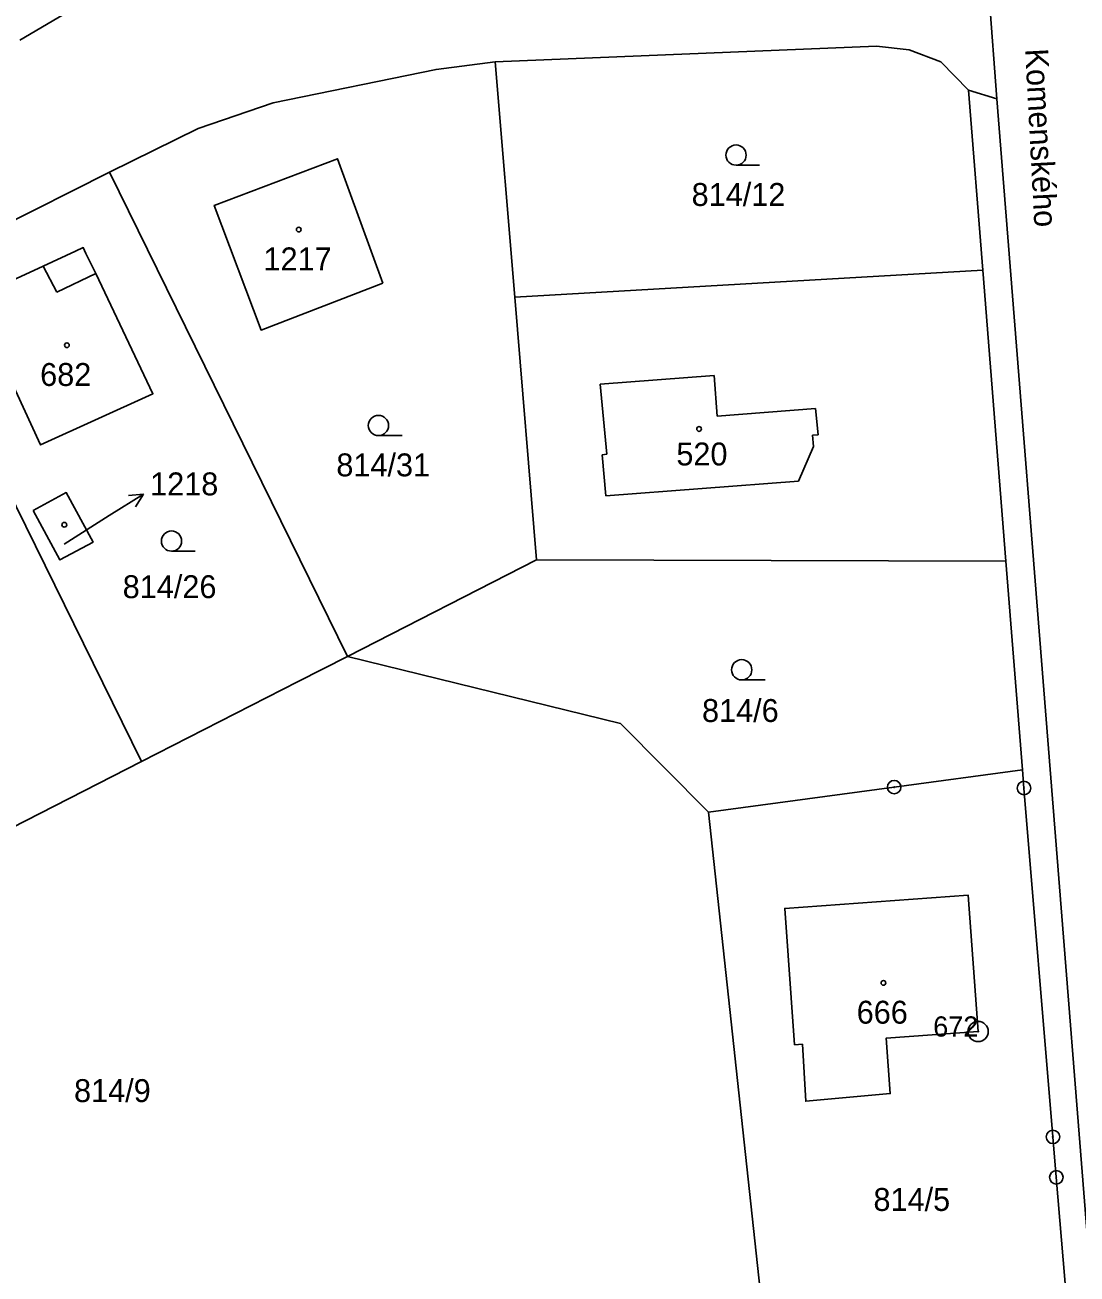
# Model space of a CAD drawing. Extents: x -680203 to -673936, y -1102717 to -1093650.
# Drawn here: x -678840.6 to -678762.5, y -1097942.6 to -1097849.9 of the extents above; entities that cross this region are included whole.
import ezdxf

# ---------------------------------------------------------------- set-up
doc = ezdxf.new("R2010")
doc.units = 0
for name, color, linetype in [('SOxx02xx_Koleje_param další_Popis10', 7, 'Continuous'), ('SOxx02xx_Staničení_Popis10', 7, 'Continuous'), ('SOxxxxxx_Koleje_hlavní_body_Popis10', 7, 'Continuous'), ('SOxxxxxx_Koleje_param další_Popis10', 7, 'Continuous'), ('SOxxxxxx_Osa_bod_P', 7, 'Continuous'), ('SOxxxxxx_Staničení_Popis10', 7, 'Continuous'), ('x_prac', 7, 'Continuous')]:
    doc.layers.add(name, color=color, linetype=linetype)

msp = doc.modelspace()

# ---------------------------------------------------------------- linework, layer by layer
at = {"layer": 'SOxx02xx_Koleje_param další_Popis10'}
for centre, radius in [((-678776.11, -1097906.47), 0.5), ((-678776.11, -1097906.47), 0.0303), ((-678766.48, -1097906.54), 0.5), ((-678766.48, -1097906.54), 0.0303), ((-678769.88, -1097924.61), 0.75), ((-678769.88, -1097924.61), 0.03), ((-678764.33, -1097932.43), 0.5), ((-678764.33, -1097932.43), 0.0303), ((-678764.08, -1097935.43), 0.5), ((-678764.08, -1097935.43), 0.0303)]:
    msp.add_circle(centre, radius, dxfattribs=at)
at = {"layer": 'SOxx02xx_Staničení_Popis10'}
for p, q in [((-678834.35, -1097886.31), (-678831.805, -1097884.72)), ((-678831.805, -1097884.72), (-678832.92, -1097884.826)), ((-678831.805, -1097884.72), (-678832.389, -1097885.675)), ((-678837.69, -1097888.43), (-678834.35, -1097886.31))]:
    msp.add_line(p, q, dxfattribs=at)
at = {"layer": 'SOxxxxxx_Koleje_hlavní_body_Popis10'}
for p, q in [((-678787.843, -1097860.31), (-678786.093, -1097860.31)), ((-678814.373, -1097880.38), (-678812.623, -1097880.38)), ((-678829.723, -1097888.96), (-678827.973, -1097888.96)), ((-678787.423, -1097898.51), (-678785.673, -1097898.51))]:
    msp.add_line(p, q, dxfattribs=at)
for centre in [(-678787.843, -1097859.56), (-678814.373, -1097879.63), (-678829.723, -1097888.21), (-678787.423, -1097897.76)]:
    msp.add_circle(centre, 0.75, dxfattribs=at)
at = {"layer": 'SOxxxxxx_Koleje_param další_Popis10'}
for centre in [(-678820.287, -1097865.089), (-678837.487, -1097873.669), (-678790.587, -1097879.889), (-678837.677, -1097886.999), (-678776.907, -1097920.999)]:
    msp.add_circle(centre, 0.175, dxfattribs=at)
at = {"layer": 'SOxxxxxx_Staničení_Popis10'}
for p, q in [((-678839.24, -1097867.8), (-678838.24, -1097869.73)), ((-678838.24, -1097869.73), (-678835.35, -1097868.36)), ((-678797.93, -1097876.57), (-678789.47, -1097875.92)), ((-678789.47, -1097875.92), (-678789.24, -1097878.94)), ((-678797.43, -1097881.77), (-678797.93, -1097876.57)), ((-678789.24, -1097878.94), (-678781.94, -1097878.37)), ((-678781.94, -1097878.37), (-678781.76, -1097880.33)), ((-678781.76, -1097880.33), (-678782.17, -1097880.36)), ((-678782.17, -1097880.36), (-678782.1, -1097881.2)), ((-678782.1, -1097881.2), (-678783.2, -1097883.77)), ((-678797.78, -1097881.8), (-678797.43, -1097881.77)), ((-678797.49, -1097884.85), (-678797.78, -1097881.8)), ((-678783.2, -1097883.77), (-678797.49, -1097884.85))]:
    msp.add_line(p, q, dxfattribs=at)
at = {"layer": 'x_prac'}
for p, q in [((-678770, -1097835.3), (-678768.49, -1097855.38)), ((-678805.71, -1097852.63), (-678804.26, -1097870.11)), ((-678769.53, -1097868.11), (-678770.59, -1097854.74)), ((-678768.49, -1097855.38), (-678770.59, -1097854.74)), ((-678834.33, -1097860.83), (-678849.66, -1097868.54)), ((-678816.68, -1097896.77), (-678834.33, -1097860.83)), ((-678849.66, -1097868.54), (-678831.96, -1097904.57)), ((-678769.53, -1097868.11), (-678804.26, -1097870.11)), ((-678767.82, -1097889.69), (-678769.53, -1097868.11)), ((-678804.26, -1097870.11), (-678802.64, -1097889.6)), ((-678802.64, -1097889.6), (-678816.68, -1097896.77)), ((-678802.64, -1097889.6), (-678767.82, -1097889.69)), ((-678766.59, -1097905.19), (-678767.82, -1097889.69)), ((-678831.96, -1097904.57), (-678846.99, -1097912.25)), ((-678789.88, -1097908.32), (-678785.71, -1097946.88))]:
    msp.add_line(p, q, dxfattribs=at)
for points in [[(-678840.99, -1097851.02), (-678832.09, -1097845.78), (-678831.23, -1097845.71)], [(-678770.59, -1097854.74), (-678772.64, -1097852.65), (-678774.99, -1097851.74), (-678777.43, -1097851.47), (-678805.71, -1097852.63)], [(-678805.71, -1097852.63), (-678810.1, -1097853.2), (-678822.19, -1097855.68), (-678827.74, -1097857.59), (-678834.33, -1097860.83)], [(-678768.49, -1097855.38), (-678760.7, -1097953.37), (-678757.97, -1097987.87), (-678752.13, -1098060.02), (-678739.25, -1098218.6), (-678742.96, -1098218.79)], [(-678814.04, -1097869.07), (-678817.42, -1097859.83), (-678826.56, -1097863.3), (-678823.08, -1097872.55), (-678814.04, -1097869.07)], [(-678839.24, -1097867.8), (-678844.46, -1097870.2), (-678839.45, -1097881.07), (-678831.1, -1097877.28), (-678835.35, -1097868.36), (-678836.07, -1097866.86), (-678836.27, -1097866.43), (-678836.84, -1097866.69), (-678839.24, -1097867.8)], [(-678840, -1097885.93), (-678838.01, -1097889.61), (-678835.55, -1097888.28), (-678837.54, -1097884.61), (-678840, -1097885.93)], [(-678816.68, -1097896.77), (-678820.33, -1097898.63), (-678831.96, -1097904.57)], [(-678816.68, -1097896.77), (-678796.41, -1097901.76), (-678789.88, -1097908.32)], [(-678766.59, -1097905.19), (-678776.11, -1097906.47), (-678789.88, -1097908.32)], [(-678763.3, -1097944.77), (-678764.08, -1097935.43), (-678764.33, -1097932.43), (-678766.48, -1097906.54), (-678766.59, -1097905.19)], [(-678782.91, -1097925.55), (-678782.67, -1097929.79), (-678776.4, -1097929.22), (-678776.7, -1097925.1), (-678769.88, -1097924.61), (-678770.61, -1097914.49), (-678784.23, -1097915.47), (-678783.5, -1097925.59), (-678782.91, -1097925.55)]]:
    msp.add_lwpolyline(points, dxfattribs=at)

# ---------------------------------------------------------------- texts
at = {"layer": 'SOxx02xx_Koleje_param další_Popis10'}
msp.add_text('672', height=1.5, dxfattribs=at).set_placement((-678773.216, -1097924.985))
at = {"layer": 'SOxx02xx_Staničení_Popis10'}
msp.add_text('Komenského', height=1.7, rotation=273, dxfattribs=at).set_placement((-678766.394, -1097851.692))
at = {"layer": 'SOxxxxxx_Osa_bod_P'}
for s, p in [('814/12', (-678791.136, -1097863.335)), ('1217', (-678822.901, -1097868.115)), ('682', (-678839.47, -1097876.695)), ('520', (-678792.27, -1097882.595)), ('814/31', (-678817.496, -1097883.405)), ('1218', (-678831.31, -1097884.815)), ('814/26', (-678833.346, -1097892.445)), ('814/6', (-678790.366, -1097901.635)), ('666', (-678778.89, -1097924.025)), ('814/9', (-678836.956, -1097929.845)), ('814/5', (-678777.646, -1097937.925))]:
    msp.add_text(s, height=1.7, dxfattribs=at).set_placement(p)

doc.saveas('drawing.dxf')
